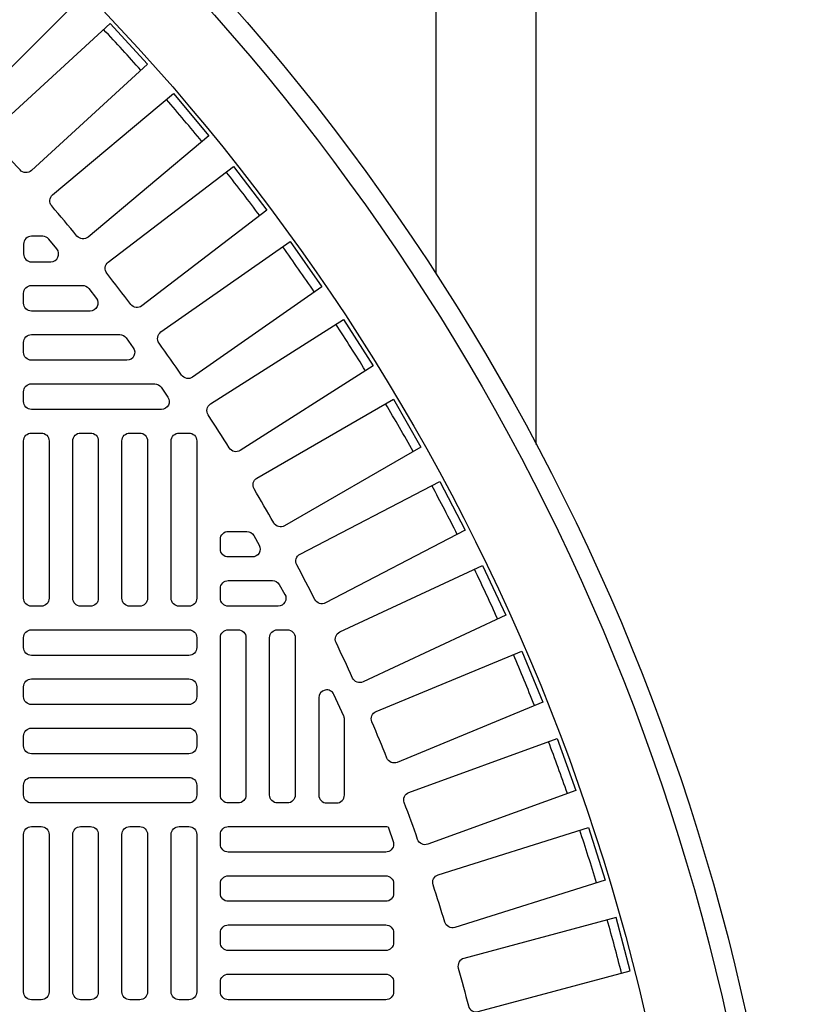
# Model space of a CAD drawing. Extents: x -169 to 6736, y -208 to 3022.
# Tile 427 of 656: x 1539.71 to 1547.5, y 1322.01 to 1331.86. Entities that reach past the tile are written whole.
import ezdxf

# ---------------------------------------------------------------- set-up
doc = ezdxf.new("R2010")
doc.units = 0
doc.header["$MEASUREMENT"] = 0
for name, color, linetype in [('TANK-MANHOLE-COVER-40', 2, 'CONTINUOUS'), ('TANK-MANHOLE-COVER-HATCH-40', 252, 'CONTINUOUS'), ('TANK-UST-RIB', 7, 'CONTINUOUS')]:
    doc.layers.add(name, color=color, linetype=linetype)

msp = doc.modelspace()

# ---------------------------------------------------------------- linework, layer by layer
at = {"layer": 'TANK-MANHOLE-COVER-40', "color": 4, "linetype": 'Continuous'}
msp.add_circle((1524.86489, 1317.01762), 22.63902, dxfattribs=at)
at = {"layer": 'TANK-MANHOLE-COVER-40', "color": 1, "linetype": 'Continuous'}
msp.add_circle((1524.86489, 1317.01762), 22.44094, dxfattribs=at)
at = {"layer": 'TANK-MANHOLE-COVER-40', "color": 2, "linetype": 'Continuous'}
msp.add_circle((1524.86489, 1317.01762), 21.65354, dxfattribs=at)
at = {"layer": 'TANK-MANHOLE-COVER-HATCH-40', "linetype": 'Continuous'}
for points in [[(1539.11716, 1330.99259, 0.0049117), (1538.83986, 1331.26989, -0.4170937), (1538.83931, 1331.38179), (1539.95355, 1332.49602), (1540.34329, 1332.10628), (1539.22906, 1330.99204, -0.4170937), (1539.11716, 1330.99259)], [(1540.28092, 1329.69725, 0.0049117), (1540.02885, 1329.99765, -0.4170937), (1540.03806, 1330.10918), (1541.24516, 1331.12206), (1541.59946, 1330.69983), (1540.39235, 1329.68695, -0.4170937), (1540.28092, 1329.69725)], [(1541.32736, 1328.3054, 0.0049117), (1541.10243, 1328.62664, -0.4170937), (1541.12132, 1328.73693), (1542.41212, 1329.64076), (1542.72826, 1329.18925), (1541.43747, 1328.28543, -0.4170937), (1541.32736, 1328.3054)], [(1541.80406, 1327.57658, 0.0049117), (1541.59335, 1327.90731, -0.4170937), (1541.61704, 1328.01668), (1542.94603, 1328.86334), (1543.24218, 1328.39848), (1541.91319, 1327.55182, -0.4170937), (1541.80406, 1327.57658)], [(1542.24851, 1326.82765, 0.0049117), (1542.05243, 1327.16727, -0.4170937), (1542.08086, 1327.27549), (1543.44552, 1328.06338), (1543.72111, 1327.58604), (1542.35646, 1326.79816, -0.4170937), (1542.24851, 1326.82765)], [(1542.65987, 1326.06005, 0.0049117), (1542.4788, 1326.40789, -0.4170937), (1542.51192, 1326.51478), (1543.90965, 1327.24239), (1544.16415, 1326.75349), (1542.76643, 1326.02588, -0.4170937), (1542.65987, 1326.06005)], [(1543.03736, 1325.27524, 0.0049117), (1542.87163, 1325.63065, -0.4170937), (1542.90939, 1325.73599), (1544.33752, 1326.40194), (1544.57046, 1325.9024), (1543.14232, 1325.23645, -0.4170937), (1543.03736, 1325.27524)], [(1543.38026, 1324.47471, 0.0049117), (1543.23019, 1324.83701, -0.4170937), (1543.2725, 1324.9406), (1544.72832, 1325.54362), (1544.93925, 1325.0344), (1543.48343, 1324.43138, -0.4170937), (1543.38026, 1324.47471)], [(1542.95545, 1324.86091, 0.1068034), (1542.94842, 1324.89342), (1542.85, 1325.11055, 0.8070056), (1542.69954, 1325.07804), (1542.69954, 1324.10424, 0.4142136), (1542.77828, 1324.0255), (1542.77828, 1324.0255), (1542.8767, 1324.0255, 0.4142136), (1542.95545, 1324.10424), (1542.95545, 1324.10424), (1542.95545, 1324.87792)], [(1543.68791, 1323.65998, 0.0049117), (1543.55378, 1324.02848, -0.4170937), (1543.60058, 1324.13013), (1545.08132, 1324.66908), (1545.26983, 1324.15114), (1543.78909, 1323.61219, -0.4170937), (1543.68791, 1323.65998)], [(1543.95973, 1322.83261, 0.0049117), (1543.8418, 1323.20661, -0.4170937), (1543.89299, 1323.30612), (1545.39583, 1323.77997), (1545.56157, 1323.2543), (1544.05873, 1322.78045, -0.4170937), (1543.95973, 1322.83261)], [(1544.1952, 1321.99417, 0.4170937), (1544.29183, 1321.93774), (1545.81391, 1322.34558), (1545.67125, 1322.87798), (1544.14918, 1322.47014, 0.4170937), (1544.0937, 1322.37296, -0.0049117), (1544.1952, 1321.99417)]]:
    msp.add_lwpolyline(points, format="xyb", dxfattribs=at)
for points in [[(1539.45257, 1330.75856), (1540.61435, 1331.82313), (1540.98672, 1331.41676), (1539.82494, 1330.35219, -0.4170937), (1539.71317, 1330.35762, 0.0049117), (1539.44824, 1330.64674, -0.4170937)], [(1540.8197, 1329.01225, 0.0049195), (1540.5806, 1329.32386, -0.4170937), (1540.59466, 1329.43487), (1541.8448, 1330.39414), (1542.18034, 1329.95686), (1540.9297, 1328.99721, -0.4171028)], [(1539.82552, 1329.43888), (1539.82552, 1329.43888), (1540.01992, 1329.43888, 0.6340855), (1540.08067, 1329.56772), (1539.9995, 1329.66615, 0.2239262), (1539.93875, 1329.69479), (1539.82552, 1329.69479, 0.4142136), (1539.74678, 1329.61605), (1539.74678, 1329.61605), (1539.74678, 1329.51762, 0.4142136)], [(1540.4128, 1328.94676), (1539.82552, 1328.94676), (1539.82552, 1328.94676, -0.4142136), (1539.74678, 1329.0255), (1539.74678, 1329.12392), (1539.74678, 1329.12392, -0.4142136), (1539.82552, 1329.20266), (1540.33677, 1329.20266, -0.2323236), (1540.39908, 1329.17206), (1540.47511, 1329.07363, -0.6229503)], [(1540.78077, 1328.45463), (1539.82552, 1328.45463), (1539.82552, 1328.45463, -0.4142136), (1539.74678, 1328.53337), (1539.74678, 1328.6318), (1539.74678, 1328.6318, -0.4142136), (1539.82552, 1328.71054), (1540.70952, 1328.71054, -0.2405488), (1540.77331, 1328.67797), (1540.84455, 1328.57954, -0.6121896)], [(1541.12553, 1327.96251), (1539.82552, 1327.96251), (1539.82552, 1327.96251, -0.4142136), (1539.74678, 1328.04125), (1539.74678, 1328.13967), (1539.74678, 1328.13967, -0.4142136), (1539.82552, 1328.21841), (1541.05876, 1328.21841, -0.2486223), (1541.12392, 1328.18388), (1541.19069, 1328.08545, -0.6017654)], [(1542.03409, 1326.48613), (1541.79403, 1326.48613), (1541.79403, 1326.48613, -0.4142136), (1541.71529, 1326.56487), (1541.71529, 1326.66329), (1541.71529, 1326.66329, -0.4142136), (1541.79403, 1326.74203), (1541.97928, 1326.74203, -0.2720996), (1542.04807, 1326.7016), (1542.10288, 1326.60318, -0.572204)], [(1542.29202, 1325.994), (1541.79403, 1325.994), (1541.79403, 1325.994, -0.4142136), (1541.71529, 1326.07274), (1541.71529, 1326.17117), (1541.71529, 1326.17117, -0.4142136), (1541.79403, 1326.24991), (1542.2352, 1326.24991, -0.2679492), (1542.30339, 1326.21054), (1542.36022, 1326.11211, -0.5773503)], [(1541.79403, 1324.0255, -0.4142136), (1541.71529, 1324.10424), (1541.71529, 1325.67904, -0.4142136), (1541.79403, 1325.75778), (1541.89245, 1325.75778, -0.4142136), (1541.97119, 1325.67904), (1541.97119, 1324.10424, -0.4142136), (1541.89245, 1324.0255)], [(1542.28615, 1324.0255, -0.4142136), (1542.20741, 1324.10424), (1542.20741, 1325.67904, -0.4142136), (1542.28615, 1325.75778), (1542.38458, 1325.75778, -0.4142136), (1542.46332, 1325.67904), (1542.46332, 1324.10424, -0.4142136), (1542.38458, 1324.0255)], [(1543.44757, 1323.63098), (1543.44757, 1323.61211, -0.4142136), (1543.36883, 1323.53337), (1541.79403, 1323.53337, -0.4142136), (1541.71529, 1323.61211), (1541.71529, 1323.71054, -0.4142136), (1541.79403, 1323.78928), (1543.36883, 1323.78928, -0.07385), (1543.39171, 1323.78588)], [(1543.44757, 1323.11999, -0.4142136), (1543.36883, 1323.04125), (1541.79403, 1323.04125, -0.4142136), (1541.71529, 1323.11999), (1541.71529, 1323.21841, -0.4142136), (1541.79403, 1323.29715), (1543.36883, 1323.29715, -0.4142136), (1543.44757, 1323.21841)], [(1543.44757, 1322.62786, -0.4142136), (1543.36883, 1322.54912), (1541.79403, 1322.54912, -0.4142136), (1541.71529, 1322.62786), (1541.71529, 1322.72629, -0.4142136), (1541.79403, 1322.80503), (1543.36883, 1322.80503, -0.4142136), (1543.44757, 1322.72629)], [(1543.44757, 1322.13573, -0.4142136), (1543.36883, 1322.05699), (1541.79403, 1322.05699, -0.4142136), (1541.71529, 1322.13573), (1541.71529, 1322.23416, -0.4142136), (1541.79403, 1322.3129), (1543.36883, 1322.3129, -0.4142136), (1543.44757, 1322.23416)]]:
    msp.add_lwpolyline(points, format="xyb", close=True, dxfattribs=at)
at = {"layer": 'TANK-MANHOLE-COVER-HATCH-40', "linetype": 'Continuous', "flags": 128}
for points in [[(1539.82552, 1325.994, -0.4142136), (1539.74678, 1326.07274), (1539.74678, 1327.64755, -0.4142136), (1539.82552, 1327.72629), (1539.92395, 1327.72629, -0.4142136), (1540.00269, 1327.64755), (1540.00269, 1326.07274, -0.4142136), (1539.92395, 1325.994)], [(1540.31765, 1325.994, -0.4142136), (1540.23891, 1326.07274), (1540.23891, 1327.64755, -0.4142136), (1540.31765, 1327.72629), (1540.41607, 1327.72629, -0.4142136), (1540.49482, 1327.64755), (1540.49482, 1326.07274, -0.4142136), (1540.41607, 1325.994)], [(1540.80978, 1325.994, -0.4142136), (1540.73104, 1326.07274), (1540.73104, 1327.64755, -0.4142136), (1540.80978, 1327.72629), (1540.9082, 1327.72629, -0.4142136), (1540.98694, 1327.64755), (1540.98694, 1326.07274, -0.4142136), (1540.9082, 1325.994)], [(1541.3019, 1325.994, -0.4142136), (1541.22316, 1326.07274), (1541.22316, 1327.64755, -0.4142136), (1541.3019, 1327.72629), (1541.40033, 1327.72629, -0.4142136), (1541.47907, 1327.64755), (1541.47907, 1326.07274, -0.4142136), (1541.40033, 1325.994)], [(1539.74678, 1325.67904, -0.4142136), (1539.82552, 1325.75778), (1541.40033, 1325.75778, -0.4142136), (1541.47907, 1325.67904), (1541.47907, 1325.58062, -0.4142136), (1541.40033, 1325.50188), (1539.82552, 1325.50188, -0.4142136), (1539.74678, 1325.58062)], [(1539.74678, 1325.18692, -0.4142136), (1539.82552, 1325.26566), (1541.40033, 1325.26566, -0.4142136), (1541.47907, 1325.18692), (1541.47907, 1325.08849, -0.4142136), (1541.40033, 1325.00975), (1539.82552, 1325.00975, -0.4142136), (1539.74678, 1325.08849)], [(1539.74678, 1324.69479, -0.4142136), (1539.82552, 1324.77353), (1541.40033, 1324.77353, -0.4142136), (1541.47907, 1324.69479), (1541.47907, 1324.59636, -0.4142136), (1541.40033, 1324.51762), (1539.82552, 1324.51762, -0.4142136), (1539.74678, 1324.59636)], [(1539.74678, 1324.20266, -0.4142136), (1539.82552, 1324.2814), (1541.40033, 1324.2814, -0.4142136), (1541.47907, 1324.20266), (1541.47907, 1324.10424, -0.4142136), (1541.40033, 1324.0255), (1539.82552, 1324.0255, -0.4142136), (1539.74678, 1324.10424)], [(1539.82552, 1322.05699, -0.4142136), (1539.74678, 1322.13573), (1539.74678, 1323.71054, -0.4142136), (1539.82552, 1323.78928), (1539.92395, 1323.78928, -0.4142136), (1540.00269, 1323.71054), (1540.00269, 1322.13573, -0.4142136), (1539.92395, 1322.05699)], [(1540.31765, 1322.05699, -0.4142136), (1540.23891, 1322.13573), (1540.23891, 1323.71054, -0.4142136), (1540.31765, 1323.78928), (1540.41607, 1323.78928, -0.4142136), (1540.49482, 1323.71054), (1540.49482, 1322.13573, -0.4142136), (1540.41607, 1322.05699)], [(1540.80978, 1322.05699, -0.4142136), (1540.73104, 1322.13573), (1540.73104, 1323.71054, -0.4142136), (1540.80978, 1323.78928), (1540.9082, 1323.78928, -0.4142136), (1540.98694, 1323.71054), (1540.98694, 1322.13573, -0.4142136), (1540.9082, 1322.05699)], [(1541.3019, 1322.05699, -0.4142136), (1541.22316, 1322.13573), (1541.22316, 1323.71054, -0.4142136), (1541.3019, 1323.78928), (1541.40033, 1323.78928, -0.4142136), (1541.47907, 1323.71054), (1541.47907, 1322.13573, -0.4142136), (1541.40033, 1322.05699)]]:
    msp.add_lwpolyline(points, format="xyb", close=True, dxfattribs=at)
at = {"layer": 'TANK-MANHOLE-COVER-HATCH-40', "linetype": 'Continuous'}
for start, end in [(41.766426, 43.233574), (39.266426, 40.733574), (36.766426, 38.233574), (34.266426, 35.733574), (31.766426, 33.233574), (29.266426, 30.733574), (26.766426, 28.233574), (24.266426, 25.733574), (21.766426, 23.233574), (19.266426, 20.733574), (16.766426, 18.233574), (14.266426, 15.733574)]:
    msp.add_arc((1524.86489, 1317.01762), 21.52559, start, end, dxfattribs=at)
at = {"layer": 'TANK-UST-RIB'}
for p, q in [((1543.87201, 1329.31619), (1543.87201, 1380.01839)), ((1544.87201, 1327.61198), (1544.87201, 1378.01839))]:
    msp.add_line(p, q, dxfattribs=at)

doc.saveas('drawing.dxf')
